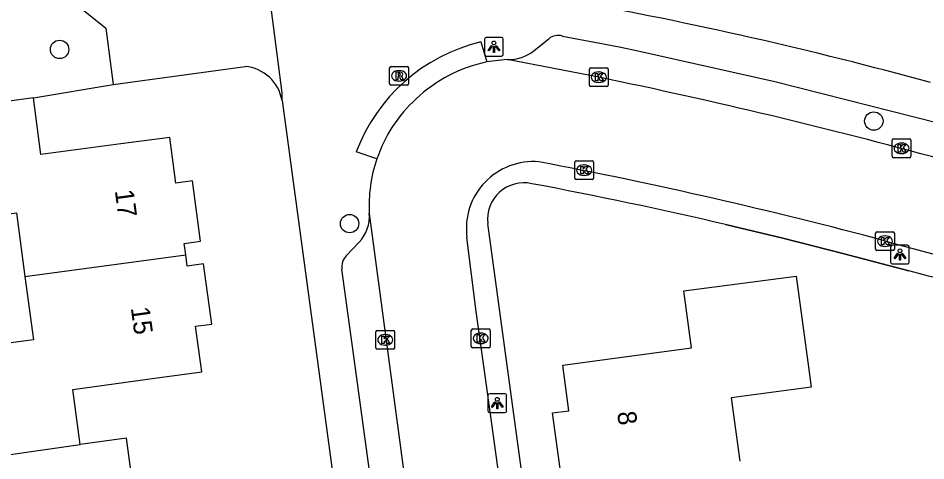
# Model space of a CAD drawing. Extents: x 163427 to 164190, y 380331 to 381641.
# Drawn here: x 163600.88 to 163649.13, y 381429.14 to 381452.67 of the extents above; entities that cross this region are included whole.
import ezdxf

# ---------------------------------------------------------------- set-up
doc = ezdxf.new("R2010")
doc.units = 0
for name, color, linetype in [('IMGEO_Boom', 7, 'Continuous'), ('IMGEO_Groenvoorziening', 7, 'Continuous'), ('IMGEO_Kolk', 7, 'Continuous'), ('IMGEO_Lichtpunt', 7, 'Continuous'), ('IMGEO_Muur', 7, 'Continuous'), ('IMGEO_Pand', 7, 'Continuous'), ('IMGEO_Pand_nummerreeks', 7, 'Continuous'), ('IMGEO_Rijbaan_lokaal_open', 7, 'Continuous'), ('IMGEO_Rioolput', 7, 'Continuous'), ('IMGEO_Voetpad_open', 7, 'Continuous')]:
    doc.layers.add(name, color=color, linetype=linetype)

msp = doc.modelspace()

# ---------------------------------------------------------------- linework, layer by layer
at = {"layer": 'IMGEO_Boom'}
for centre in [(163603.083, 381451.008), (163646.362, 381447.198), (163618.5, 381441.749)]:
    msp.add_circle(centre, 0.489, dxfattribs=at)
at = {"layer": 'IMGEO_Groenvoorziening'}
msp.add_lwpolyline([(163601.69, 381448.44), (163605.933, 381449.141)], dxfattribs=at)
at = {"layer": 'IMGEO_Kolk'}
for p, q in [((163631.246, 381449.107), (163631.246, 381449.959)), ((163631.321, 381450.033), (163632.173, 381450.033)), ((163632.247, 381449.959), (163632.247, 381449.107)), ((163631.734, 381449.813), (163631.759, 381449.813)), ((163632.173, 381449.033), (163631.321, 381449.033)), ((163631.757, 381449.253), (163631.732, 381449.253)), ((163647.337, 381445.329), (163647.337, 381446.181)), ((163647.412, 381446.255), (163648.264, 381446.255)), ((163647.825, 381446.035), (163647.85, 381446.035)), ((163648.338, 381446.181), (163648.338, 381445.329)), ((163630.541, 381445.089), (163631.393, 381445.089)), ((163648.264, 381445.255), (163647.412, 381445.255)), ((163647.848, 381445.475), (163647.823, 381445.475)), ((163630.466, 381444.163), (163630.466, 381445.015)), ((163630.954, 381444.869), (163630.979, 381444.869)), ((163631.467, 381445.015), (163631.467, 381444.163)), ((163631.393, 381444.089), (163630.541, 381444.089)), ((163630.977, 381444.309), (163630.952, 381444.309)), ((163646.456, 381440.391), (163646.456, 381441.243)), ((163646.531, 381441.317), (163647.383, 381441.317)), ((163647.457, 381441.243), (163647.457, 381440.391)), ((163646.944, 381441.097), (163646.969, 381441.097)), ((163647.383, 381440.317), (163646.531, 381440.317)), ((163646.967, 381440.537), (163646.942, 381440.537)), ((163619.893, 381435.146), (163619.893, 381435.998)), ((163619.968, 381436.072), (163620.82, 381436.072)), ((163620.894, 381435.998), (163620.894, 381435.146)), ((163624.966, 381435.223), (163624.966, 381436.075)), ((163625.041, 381436.149), (163625.893, 381436.149)), ((163625.454, 381435.929), (163625.479, 381435.929)), ((163625.967, 381436.075), (163625.967, 381435.223)), ((163620.381, 381435.852), (163620.406, 381435.852)), ((163620.82, 381435.072), (163619.968, 381435.072)), ((163620.404, 381435.292), (163620.379, 381435.292)), ((163625.893, 381435.149), (163625.041, 381435.149)), ((163625.477, 381435.369), (163625.452, 381435.369))]:
    msp.add_line(p, q, dxfattribs=at)
for points in [[(163631.246, 381449.107), (163631.246, 381449.959)], [(163631.321, 381450.033), (163632.173, 381450.033)], [(163632.247, 381449.959), (163632.247, 381449.107)], [(163631.567, 381449.733), (163631.69, 381449.733), (163631.69, 381449.582), (163631.82, 381449.733), (163631.984, 381449.733), (163631.838, 381449.582), (163631.991, 381449.333), (163631.839, 381449.333), (163631.754, 381449.497), (163631.69, 381449.43), (163631.69, 381449.333), (163631.567, 381449.333), (163631.567, 381449.733)], [(163632.173, 381449.033), (163631.321, 381449.033)], [(163647.337, 381445.329), (163647.337, 381446.181)], [(163647.412, 381446.255), (163648.264, 381446.255)], [(163648.338, 381446.181), (163648.338, 381445.329)], [(163647.658, 381445.955), (163647.781, 381445.955), (163647.781, 381445.804), (163647.911, 381445.955), (163648.075, 381445.955), (163647.929, 381445.804), (163648.082, 381445.555), (163647.93, 381445.555), (163647.845, 381445.719), (163647.781, 381445.652), (163647.781, 381445.555), (163647.658, 381445.555), (163647.658, 381445.955)], [(163630.541, 381445.089), (163631.393, 381445.089)], [(163648.264, 381445.255), (163647.412, 381445.255)], [(163630.466, 381444.163), (163630.466, 381445.015)], [(163630.787, 381444.789), (163630.91, 381444.789), (163630.91, 381444.638), (163631.04, 381444.789), (163631.204, 381444.789), (163631.058, 381444.638), (163631.211, 381444.389), (163631.059, 381444.389), (163630.974, 381444.553), (163630.91, 381444.486), (163630.91, 381444.389), (163630.787, 381444.389), (163630.787, 381444.789)], [(163631.467, 381445.015), (163631.467, 381444.163)], [(163631.393, 381444.089), (163630.541, 381444.089)], [(163646.456, 381440.391), (163646.456, 381441.243)], [(163646.531, 381441.317), (163647.383, 381441.317)], [(163647.457, 381441.243), (163647.457, 381440.391)], [(163646.777, 381441.017), (163646.9, 381441.017), (163646.9, 381440.866), (163647.03, 381441.017), (163647.194, 381441.017), (163647.048, 381440.866), (163647.201, 381440.617), (163647.049, 381440.617), (163646.964, 381440.781), (163646.9, 381440.714), (163646.9, 381440.617), (163646.777, 381440.617), (163646.777, 381441.017)], [(163647.383, 381440.317), (163646.531, 381440.317)], [(163619.893, 381435.146), (163619.893, 381435.998)], [(163619.968, 381436.072), (163620.82, 381436.072)], [(163620.894, 381435.998), (163620.894, 381435.146)], [(163624.966, 381435.223), (163624.966, 381436.075)], [(163625.041, 381436.149), (163625.893, 381436.149)], [(163625.967, 381436.075), (163625.967, 381435.223)], [(163620.214, 381435.772), (163620.337, 381435.772), (163620.337, 381435.621), (163620.467, 381435.772), (163620.631, 381435.772), (163620.485, 381435.621), (163620.638, 381435.372), (163620.486, 381435.372), (163620.401, 381435.536), (163620.337, 381435.469), (163620.337, 381435.372), (163620.214, 381435.372), (163620.214, 381435.772)], [(163625.287, 381435.849), (163625.41, 381435.849), (163625.41, 381435.698), (163625.54, 381435.849), (163625.704, 381435.849), (163625.558, 381435.698), (163625.711, 381435.449), (163625.559, 381435.449), (163625.474, 381435.613), (163625.41, 381435.546), (163625.41, 381435.449), (163625.287, 381435.449), (163625.287, 381435.849)], [(163620.82, 381435.072), (163619.968, 381435.072)], [(163625.893, 381435.149), (163625.041, 381435.149)]]:
    msp.add_lwpolyline(points, dxfattribs=at)
for centre, start, end in [((163631.323, 381449.957), 91.552, 178.448), ((163631.323, 381449.957), 91.552, 178.448), ((163632.171, 381449.957), 1.552, 88.448), ((163632.171, 381449.957), 1.552, 88.448), ((163631.323, 381449.109), 181.552, 268.448), ((163631.323, 381449.109), 181.552, 268.448), ((163632.171, 381449.109), 271.552, 358.448), ((163632.171, 381449.109), 271.552, 358.448), ((163647.414, 381446.179), 91.552, 178.448), ((163647.414, 381446.179), 91.552, 178.448), ((163648.262, 381446.179), 1.552, 88.448), ((163648.262, 381446.179), 1.552, 88.448), ((163630.543, 381445.013), 91.552, 178.448), ((163630.543, 381445.013), 91.552, 178.448), ((163631.391, 381445.013), 1.552, 88.448), ((163631.391, 381445.013), 1.552, 88.448), ((163647.414, 381445.331), 181.552, 268.448), ((163647.414, 381445.331), 181.552, 268.448), ((163648.262, 381445.331), 271.552, 358.448), ((163648.262, 381445.331), 271.552, 358.448), ((163630.543, 381444.165), 181.552, 268.448), ((163630.543, 381444.165), 181.552, 268.448), ((163631.391, 381444.165), 271.552, 358.448), ((163631.391, 381444.165), 271.552, 358.448), ((163646.533, 381441.241), 91.552, 178.448), ((163646.533, 381441.241), 91.552, 178.448), ((163647.381, 381441.241), 1.552, 88.448), ((163647.381, 381441.241), 1.552, 88.448), ((163646.533, 381440.393), 181.552, 268.448), ((163646.533, 381440.393), 181.552, 268.448), ((163647.381, 381440.393), 271.552, 358.448), ((163647.381, 381440.393), 271.552, 358.448), ((163619.97, 381435.996), 91.552, 178.448), ((163619.97, 381435.996), 91.552, 178.448), ((163620.818, 381435.996), 1.552, 88.448), ((163620.818, 381435.996), 1.552, 88.448), ((163625.043, 381436.073), 91.552, 178.448), ((163625.043, 381436.073), 91.552, 178.448), ((163625.891, 381436.073), 1.552, 88.448), ((163625.891, 381436.073), 1.552, 88.448), ((163619.97, 381435.148), 181.552, 268.448), ((163619.97, 381435.148), 181.552, 268.448), ((163620.818, 381435.148), 271.552, 358.448), ((163620.818, 381435.148), 271.552, 358.448), ((163625.043, 381435.225), 181.552, 268.448), ((163625.043, 381435.225), 181.552, 268.448), ((163625.891, 381435.225), 271.552, 358.448), ((163625.891, 381435.225), 271.552, 358.448)]:
    msp.add_arc(centre, 0.0765, start, end, dxfattribs=at)
for centre, major_axis, ratio, start_param, end_param in [((163631.733, 381449.533), (-0.387, 0.002), 0.722429, 4.712389, 7.853982), ((163631.758, 381449.533), (-0.39, 0.002), 0.717154, 1.570796, 4.712389), ((163647.824, 381445.755), (-0.387, 0.002), 0.722429, 4.712389, 7.853982), ((163647.849, 381445.755), (-0.39, 0.002), 0.717154, 1.570796, 4.712389), ((163630.953, 381444.589), (-0.387, 0.002), 0.722429, 4.712389, 7.853982), ((163630.978, 381444.589), (-0.39, 0.002), 0.717154, 1.570796, 4.712389), ((163646.943, 381440.817), (-0.387, 0.002), 0.722429, 4.712389, 7.853982), ((163646.968, 381440.817), (-0.39, 0.002), 0.717154, 1.570796, 4.712389), ((163625.453, 381435.649), (-0.387, 0.002), 0.722429, 4.712389, 7.853982), ((163625.478, 381435.649), (-0.39, 0.002), 0.717154, 1.570796, 4.712389), ((163620.38, 381435.572), (-0.387, 0.002), 0.722429, 4.712389, 7.853982), ((163620.405, 381435.572), (-0.39, 0.002), 0.717154, 1.570796, 4.712389)]:
    msp.add_ellipse(centre, major_axis=major_axis, ratio=ratio, start_param=start_param, end_param=end_param, dxfattribs=at)
at = {"layer": 'IMGEO_Lichtpunt'}
for p, q in [((163625.672, 381451.555), (163625.672, 381450.748)), ((163625.672, 381451.555), (163625.672, 381450.748)), ((163626.574, 381451.65), (163625.766, 381451.65)), ((163626.574, 381451.65), (163625.766, 381451.65)), ((163626.668, 381450.748), (163626.668, 381451.555)), ((163626.668, 381450.748), (163626.668, 381451.555)), ((163625.766, 381450.654), (163626.574, 381450.654)), ((163625.766, 381450.654), (163626.574, 381450.654)), ((163647.253, 381440.509), (163647.253, 381439.702)), ((163647.253, 381440.509), (163647.253, 381439.702)), ((163648.155, 381440.604), (163647.347, 381440.604)), ((163648.155, 381440.604), (163647.347, 381440.604)), ((163648.249, 381439.702), (163648.249, 381440.509)), ((163648.249, 381439.702), (163648.249, 381440.509)), ((163647.347, 381439.608), (163648.155, 381439.608)), ((163647.347, 381439.608), (163648.155, 381439.608)), ((163625.851, 381432.61), (163625.851, 381431.803)), ((163625.851, 381432.61), (163625.851, 381431.803)), ((163626.753, 381432.705), (163625.945, 381432.705)), ((163626.753, 381432.705), (163625.945, 381432.705)), ((163626.847, 381431.803), (163626.847, 381432.61)), ((163626.847, 381431.803), (163626.847, 381432.61)), ((163625.945, 381431.709), (163626.753, 381431.709)), ((163625.945, 381431.709), (163626.753, 381431.709))]:
    msp.add_line(p, q, dxfattribs=at)
for points in [[(163626.046, 381451.219), (163626.085, 381451.191), (163625.897, 381450.929), (163625.859, 381450.956), (163626.046, 381451.219)], [(163626.148, 381451.171), (163626.195, 381451.171), (163626.195, 381450.849), (163626.148, 381450.849), (163626.148, 381451.171)], [(163626.258, 381451.191), (163626.296, 381451.218), (163626.483, 381450.956), (163626.444, 381450.928), (163626.258, 381451.191)], [(163647.627, 381440.173), (163647.666, 381440.145), (163647.478, 381439.883), (163647.44, 381439.91), (163647.627, 381440.173)], [(163647.729, 381440.125), (163647.776, 381440.125), (163647.776, 381439.803), (163647.729, 381439.803), (163647.729, 381440.125)], [(163647.839, 381440.145), (163647.877, 381440.172), (163648.064, 381439.91), (163648.025, 381439.882), (163647.839, 381440.145)], [(163626.225, 381432.274), (163626.264, 381432.246), (163626.076, 381431.984), (163626.038, 381432.011), (163626.225, 381432.274)], [(163626.327, 381432.226), (163626.374, 381432.226), (163626.374, 381431.904), (163626.327, 381431.904), (163626.327, 381432.226)], [(163626.437, 381432.246), (163626.475, 381432.273), (163626.662, 381432.011), (163626.623, 381431.983), (163626.437, 381432.246)]]:
    msp.add_lwpolyline(points, dxfattribs=at)
for centre in [(163626.171, 381451.353), (163647.752, 381440.307), (163626.35, 381432.408)]:
    msp.add_circle(centre, 0.0994, dxfattribs=at)
for centre, start, end in [((163625.766, 381451.555), 90, 180), ((163625.766, 381451.555), 90, 180), ((163626.574, 381451.555), 0, 90), ((163626.574, 381451.555), 0, 90), ((163625.766, 381450.748), 180, 270), ((163625.766, 381450.748), 180, 270), ((163626.574, 381450.748), 270, 0), ((163626.574, 381450.748), 270, 360), ((163647.347, 381440.509), 90, 180), ((163647.347, 381440.509), 90, 180), ((163648.155, 381440.509), 0, 90), ((163648.155, 381440.509), 0, 90), ((163647.347, 381439.702), 180, 270), ((163647.347, 381439.702), 180, 270), ((163648.155, 381439.702), 270, 0), ((163648.155, 381439.702), 270, 360), ((163625.945, 381432.61), 90, 180), ((163625.945, 381432.61), 90, 180), ((163626.753, 381432.61), 0, 90), ((163626.753, 381432.61), 0, 90), ((163625.945, 381431.803), 180, 270), ((163625.945, 381431.803), 180, 270), ((163626.753, 381431.803), 270, 0), ((163626.753, 381431.803), 270, 360)]:
    msp.add_arc(centre, 0.0946, start, end, dxfattribs=at)
at = {"layer": 'IMGEO_Muur'}
for points in [[(163641.527, 381440.972), (163638.484, 381441.703)], [(163644.708, 381440.163), (163641.527, 381440.972)], [(163648.228, 381439.239), (163644.708, 381440.163)]]:
    msp.add_lwpolyline(points, dxfattribs=at)
at = {"layer": 'IMGEO_Pand'}
for points in [[(163601.69, 381448.44), (163595.72, 381447.62)], [(163609.79, 381440.096), (163609.708, 381440.698), (163610.578, 381440.816), (163610.14, 381444.028), (163609.27, 381443.909), (163608.94, 381446.33), (163606.347, 381445.989), (163602.09, 381445.43), (163601.69, 381448.44)], [(163595.72, 381447.62), (163596.391, 381442.666), (163596.517, 381441.737), (163600.786, 381442.315), (163601.242, 381438.946)], [(163601.242, 381438.946), (163609.79, 381440.096)], [(163604.182, 381430.011), (163603.784, 381432.938), (163608.262, 381433.547), (163610.64, 381433.87), (163610.31, 381436.291), (163611.179, 381436.409), (163610.742, 381439.611), (163609.873, 381439.492), (163609.79, 381440.096)], [(163601.242, 381438.946), (163601.697, 381435.579), (163597.438, 381435.003), (163598.229, 381429.159)], [(163630.68, 381427.989), (163630.598, 381428.593), (163629.728, 381428.475), (163629.29, 381431.689), (163630.16, 381431.807), (163629.83, 381434.23), (163632.189, 381434.547), (163636.67, 381435.15), (163636.27, 381438.18), (163642.24, 381438.95), (163642.906, 381433.995), (163643.031, 381433.061), (163638.779, 381432.489), (163639.232, 381429.12)], [(163614.756, 381421.994), (163614.673, 381422.6), (163615.545, 381422.719), (163615.105, 381425.941), (163614.232, 381425.821), (163613.9, 381428.25), (163611.522, 381427.927), (163607.044, 381427.318), (163606.633, 381430.344), (163604.182, 381430.011)], [(163598.229, 381429.159), (163604.182, 381430.011)]]:
    msp.add_lwpolyline(points, dxfattribs=at)
at = {"layer": 'IMGEO_Rijbaan_lokaal_open'}
for points in [[(163626.867, 381450.47), (163625.791, 381450.342)], [(163631.743, 381449.532), (163626.867, 381450.47)], [(163619.545, 381442.291), (163627.821, 381380.451)], [(163633.362, 381377.317), (163630.333, 381399.565), (163629.821, 381403.315), (163628.293, 381414.585), (163627.397, 381421.367), (163625.758, 381433.293), (163625.234, 381437.074), (163624.735, 381441.021)], [(163646.98, 381440.826), (163648.167, 381440.502), (163651.828, 381439.52)]]:
    msp.add_lwpolyline(points, dxfattribs=at)
for centre, radius, start, end in [((163627.364, 381442.741), 7.762, 101.6907, 133.4086), ((163572.058, 381160.334), 295.292, 74.69801, 78.33903), ((163627.222, 381442.718), 7.683, 132.52, 161.2584), ((163627.212, 381442.702), 7.678, 161.122, 183.0669), ((163628.258, 381441.491), 3.554, 85.076, 187.5987), ((163580.81, 381193.509), 256.016, 75.02126, 79.25003)]:
    msp.add_arc(centre, radius, start, end, dxfattribs=at)
at = {"layer": 'IMGEO_Rioolput'}
for p, q in [((163620.626, 381449.179), (163620.626, 381450.031)), ((163620.701, 381450.105), (163621.553, 381450.105)), ((163621.114, 381449.885), (163621.139, 381449.885)), ((163621.627, 381450.031), (163621.627, 381449.179)), ((163621.553, 381449.105), (163620.701, 381449.105)), ((163621.137, 381449.325), (163621.112, 381449.325))]:
    msp.add_line(p, q, dxfattribs=at)
for points in [[(163620.626, 381449.179), (163620.626, 381450.031)], [(163620.701, 381450.105), (163621.553, 381450.105)], [(163621.627, 381450.031), (163621.627, 381449.179)], [(163621.215, 381449.803), (163620.963, 381449.805), (163620.963, 381449.405)], [(163620.963, 381449.405), (163621.087, 381449.405), (163621.087, 381449.567), (163621.098, 381449.567)], [(163621.141, 381449.724), (163621.087, 381449.724), (163621.087, 381449.643)], [(163621.087, 381449.643), (163621.139, 381449.643)], [(163621.145, 381449.538), (163621.216, 381449.405), (163621.356, 381449.405), (163621.291, 381449.531)], [(163621.553, 381449.105), (163620.701, 381449.105)]]:
    msp.add_lwpolyline(points, dxfattribs=at)
for centre, radius, start, end in [((163620.703, 381450.029), 0.0765, 91.552, 178.448), ((163620.703, 381450.029), 0.0765, 91.552, 178.448), ((163621.551, 381450.029), 0.0765, 1.552, 88.448), ((163621.551, 381450.029), 0.0765, 1.552, 88.448), ((163621.097, 381449.514), 0.0533, 26.0293, 88.6989), ((163621.123, 381449.832), 0.19, 274.7715, 282.9687), ((163621.147, 381449.628), 0.0964, 77.0061, 93.1865), ((163621.161, 381449.685), 0.0378, 276.6634, 79.6772), ((163621.214, 381449.693), 0.109, 350.3612, 89.416), ((163621.212, 381449.693), 0.112, 277.5842, 350.9817), ((163621.196, 381449.478), 0.108, 29.5134, 73.7905), ((163620.703, 381449.181), 0.0765, 181.552, 268.448), ((163620.703, 381449.181), 0.0765, 181.552, 268.448), ((163621.551, 381449.181), 0.0765, 271.552, 358.448), ((163621.551, 381449.181), 0.0765, 271.552, 358.448)]:
    msp.add_arc(centre, radius, start, end, dxfattribs=at)
for centre, major_axis, ratio, start_param, end_param in [((163621.113, 381449.605), (-0.387, 0.002), 0.722429, 4.712389, 7.853982), ((163621.138, 381449.605), (-0.39, 0.002), 0.717154, 1.570796, 4.712389)]:
    msp.add_ellipse(centre, major_axis=major_axis, ratio=ratio, start_param=start_param, end_param=end_param, dxfattribs=at)
at = {"layer": 'IMGEO_Voetpad_open'}
for points in [[(163614.908, 381448.295), (163614.915, 381448.711), (163613.945, 381456.243)], [(163593.679, 381447.393), (163592.962, 381452.425), (163603.451, 381453.836), (163605.536, 381452.139), (163605.933, 381449.141)], [(163625.468, 381451.408), (163625.791, 381450.342)], [(163628.31, 381450.954), (163629.089, 381451.58)], [(163629.81, 381451.72), (163632.09, 381451.294), (163632.92, 381451.123), (163633.751, 381450.949), (163641.1, 381449.303), (163652.281, 381446.461), (163659.56, 381444.403), (163667.081, 381441.962), (163674.131, 381439.527), (163679.47, 381437.639)], [(163605.933, 381449.141), (163612.941, 381450.101)], [(163614.908, 381448.295), (163625.429, 381370.672)], [(163619.947, 381445.186), (163618.847, 381445.56)], [(163634.711, 381376.758), (163625.846, 381441.76)], [(163638.484, 381441.703), (163641.527, 381440.972), (163644.708, 381440.163), (163648.228, 381439.239)], [(163618.323, 381440.044), (163619.008, 381440.762)], [(163626.191, 381382.287), (163625.897, 381382.561), (163624.624, 381391.812), (163623.687, 381398.624), (163622.049, 381410.522), (163621.122, 381417.258), (163619.56, 381428.613), (163618.633, 381435.348), (163618.084, 381439.336)]]:
    msp.add_lwpolyline(points, dxfattribs=at)
for centre, radius, start, end in [((163590.221, 381233.049), 224.148, 74.69836, 79.70866), ((163627.685, 381442.226), 9.445, 103.572, 159.3331), ((163629.583, 381450.965), 0.789, 73.2407, 128.7366), ((163626.943, 381452.635), 2.167, 267.9807, 309.1035), ((163612.764, 381447.934), 2.174, 9.5541, 85.3328), ((163627.764, 381441.988), 1.931, 77.4309, 186.7814), ((163583.486, 381206.18), 241.859, 76.85603, 79.34983), ((163617.581, 381442.122), 1.971, 316.3737, 4.9227), ((163618.974, 381439.43), 0.895, 136.6645, 186.0292), ((163585.995, 381201.137), 246.101, 71.33265, 75.35216)]:
    msp.add_arc(centre, radius, start, end, dxfattribs=at)

# ---------------------------------------------------------------- texts
at = {"layer": 'IMGEO_Pand_nummerreeks'}
for s, rotation, p in [('17', 277.7693, (163606.016, 381443.5)), ('15', 277.7693, (163606.866, 381437.27)), ('8', 277.757, (163632.715, 381431.718))]:
    msp.add_text(s, height=1, rotation=rotation, dxfattribs=at).set_placement(p)

doc.saveas('drawing.dxf')
